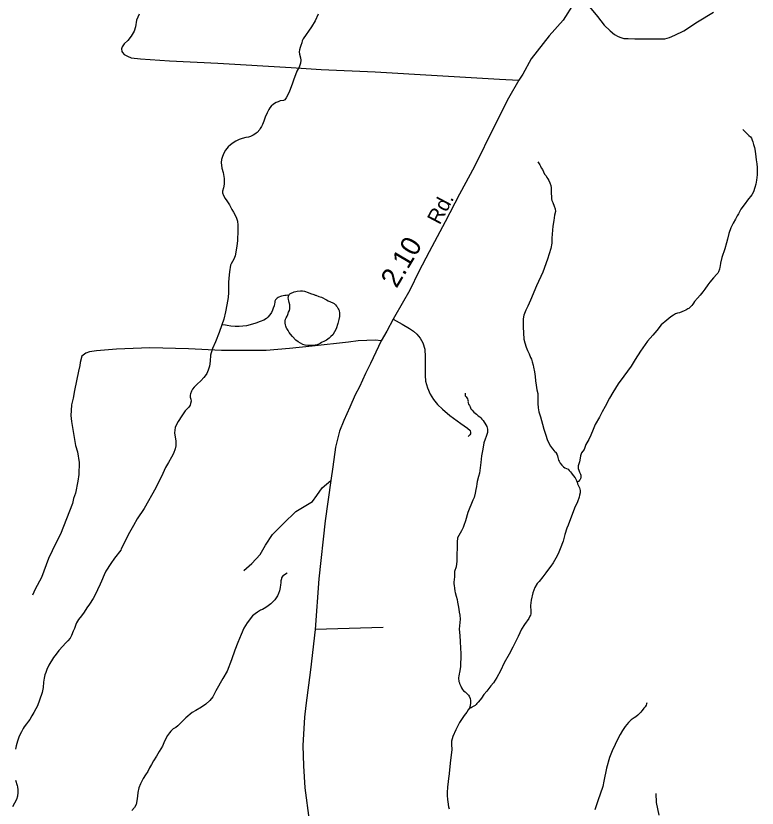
# Model space of a CAD drawing. Extents: x 2220236 to 2384410, y 720751 to 894131.
# Drawn here: x 2306111 to 2310786, y 870069 to 875066 of the extents above; entities that cross this region are included whole.
import ezdxf

# ---------------------------------------------------------------- set-up
doc = ezdxf.new("R2010")
doc.units = 0
doc.layers.add('Default', color=7, linetype='Continuous')

msp = doc.modelspace()

# ---------------------------------------------------------------- linework, layer by layer
at = {"layer": 'Default'}
msp.add_line((2308427.6, 871209.4), (2307997.8, 871194.8), dxfattribs=at)
for points in [[(2309631, 875147.7), (2309562.5, 875040.1), (2309474.4, 874939.7), (2309359.9, 874795.1), (2309308.7, 874698.2), (2309284.1, 874660.9), (2309218.1, 874547.4), (2309128.4, 874367.8), (2309003.1, 874115.4), (2308909.9, 873942.5), (2308818.5, 873766.3), (2308716.9, 873578.3), (2308653.4, 873454.6), (2308595.8, 873336), (2308548.4, 873253), (2308499.3, 873168.2), (2308491.2, 873153.3), (2308450.2, 873078.4), (2308414.7, 873017.4), (2308346.9, 872873.4), (2308316.4, 872810.7), (2308279.2, 872725.4), (2308251.7, 872677), (2308216.5, 872597.2), (2308179.3, 872514.2), (2308153, 872446.4), (2308126, 872346.5), (2308110.7, 872222.8), (2308098, 872134.7), (2308060.8, 871882.2), (2308021.8, 871514.6), (2307997.8, 871194.8), (2307968.7, 870940.5), (2307939, 870716.4), (2307931.9, 870642.2), (2307921.8, 870464.2), (2307925.2, 870336.2), (2307934.6, 870196.6), (2307960.8, 869990.8)], [(2309727.7, 875122.7), (2309778.5, 875061.7), (2309820.8, 875007.4), (2309859.8, 874971.9), (2309886.9, 874949.8), (2309908.9, 874936.3), (2309925.8, 874929.5), (2309944.4, 874924.4), (2309973.2, 874924.4), (2310015.5, 874921), (2310074.8, 874921), (2310130.7, 874921), (2310203.5, 874921), (2310234, 874929.5), (2310266.2, 874944.7), (2310323.7, 874971.9), (2310410.1, 875027.8), (2310510, 875090.5)], [(2306889.9, 875076), (2306872.9, 875038.8), (2306866.2, 874998.1), (2306857.7, 874969.3), (2306839.1, 874938.8), (2306817.1, 874910), (2306793.4, 874889.7), (2306781.5, 874871), (2306778.1, 874857.5), (2306779.8, 874842.2), (2306783.2, 874835.5), (2306795.1, 874823.6), (2306815.4, 874811.7), (2306839.1, 874801.6), (2306896.6, 874794.8), (2307079.5, 874782.9), (2307384.3, 874767.7), (2307848.3, 874740.6), (2308036.2, 874728.7), (2308376.6, 874713.5), (2308767.7, 874689.7), (2309160.5, 874666), (2309284.1, 874660.9)], [(2308017.7, 875077.5), (2307997.8, 875035.7), (2307976.2, 874997), (2307923.8, 874921.8), (2307917.7, 874909.3), (2307913.7, 874896), (2307907.8, 874879.3), (2307903.6, 874867.7), (2307899.7, 874852), (2307898.2, 874838.7), (2307899.6, 874824), (2307905.8, 874801.2), (2307907.7, 874787.5), (2307905.7, 874767.6), (2307897.7, 874743.4), (2307883.8, 874717.5), (2307861.7, 874661.5), (2307853.7, 874635.8), (2307843.7, 874607.6), (2307833.8, 874585.8), (2307815.6, 874549.8), (2307812.1, 874543.9), (2307806.8, 874537), (2307803.3, 874534.5), (2307799.7, 874533.5), (2307777.7, 874529.4), (2307765, 874524.7), (2307753.7, 874519.2), (2307735.5, 874508.7), (2307721.7, 874497.5), (2307712.6, 874485.6), (2307705.6, 874475.5), (2307695.7, 874455.4), (2307683.8, 874426.9), (2307674.2, 874402.7), (2307665.7, 874381.2), (2307659.6, 874369.3), (2307652.9, 874356), (2307648.8, 874350.1), (2307633.5, 874331.4), (2307626.6, 874325.4), (2307617.8, 874319.2), (2307608.1, 874313.2), (2307591, 874305.1), (2307577.5, 874301.1), (2307560.8, 874298.9), (2307539.4, 874293.2), (2307519.5, 874285.8), (2307499.5, 874275.9), (2307481.6, 874265.4), (2307464.5, 874252.3), (2307449.6, 874239.3), (2307433.6, 874219.8), (2307423.6, 874199.8), (2307413.7, 874179.6), (2307407.6, 874161.3), (2307405.6, 874141.6), (2307409.5, 874105.6), (2307417.6, 874077.3), (2307423.6, 874053.7), (2307425.6, 874039.8), (2307425.5, 874003.8), (2307421.6, 873981.4), (2307413.5, 873959.7), (2307413.5, 873949.1), (2307421.5, 873933.8), (2307431.5, 873915.4), (2307441.6, 873899.4), (2307457.6, 873873.6)], [(2310696, 874350.4), (2310709.8, 874334.6), (2310715.9, 874329), (2310721.9, 874324.3), (2310725.8, 874320.4), (2310733.9, 874312.5), (2310744, 874302.4), (2310749.9, 874294.4), (2310754, 874283), (2310758, 874272.5), (2310763.9, 874254.8), (2310769.9, 874236.8), (2310773.9, 874212.3), (2310777.9, 874176.5), (2310779.9, 874158.6), (2310783.9, 874132.3), (2310785.8, 874110.4), (2310785.9, 874089), (2310785.8, 874062.8), (2310781.9, 874030.6), (2310778, 874005), (2310771.8, 873984.2), (2310761.9, 873956.8), (2310751.8, 873936.7), (2310725.9, 873904.5), (2310710, 873882.4), (2310683.8, 873846.9), (2310667.8, 873816.6), (2310659.9, 873804.9), (2310649.7, 873784.7), (2310633.8, 873758.6), (2310619.8, 873730.2), (2310607.8, 873694.3), (2310597.9, 873658.7), (2310591.9, 873634.7), (2310581.8, 873596.6), (2310563.8, 873542.5), (2310555.7, 873506.9), (2310551.8, 873490.3), (2310549.8, 873480.3), (2310547.7, 873468.8), (2310542.1, 873452.1), (2310537.3, 873443.7), (2310531.8, 873436.1), (2310511.7, 873414.7), (2310487.8, 873386.7), (2310475.9, 873370.6), (2310455.8, 873342.8), (2310443.6, 873326.6), (2310427.1, 873305.4), (2310409.7, 873286.6), (2310391.8, 873264.7), (2310384.9, 873255.2), (2310379.6, 873248.6), (2310373.8, 873240.1), (2310367.6, 873233.3), (2310362.5, 873228.1), (2310354.1, 873221.1), (2310349.6, 873218.6), (2310341.8, 873214.2), (2310335.8, 873210.6), (2310325.7, 873206.2), (2310295.6, 873194.1), (2310283.8, 873190.4), (2310271.7, 873186.7), (2310257.6, 873178.8), (2310241.7, 873168.1), (2310215.7, 873146.6), (2310181.7, 873118.2), (2310153.7, 873082.5), (2310127.6, 873052), (2310093.7, 873014.4), (2310049.6, 872951.9), (2310017.6, 872898), (2309991.6, 872855.9), (2309945.5, 872794.2), (2309909.6, 872745.9), (2309875.5, 872690.3), (2309855.6, 872654.3), (2309827.5, 872602.3), (2309809.5, 872567.9), (2309791.6, 872536), (2309765.5, 872489.7), (2309751.5, 872456.3), (2309737.4, 872422.1), (2309723.6, 872394.6), (2309705.5, 872361.8), (2309695.5, 872331.8), (2309677.4, 872309.8), (2309671.5, 872292.2), (2309669.4, 872275.7), (2309665.5, 872254.3), (2309658.3, 872228.6), (2309657.3, 872219.6), (2309657.4, 872212.2), (2309660.5, 872201.5), (2309665.4, 872187.9)], [(2309403.4, 874146.3), (2309415.4, 874126.4), (2309419.6, 874118.4), (2309423.6, 874108.5), (2309431.5, 874096.7), (2309439.5, 874082.2), (2309445.4, 874068.4), (2309455.5, 874056.6), (2309459.5, 874047), (2309465.4, 874039), (2309471.5, 874026.9), (2309479.5, 874012.4), (2309485.6, 873996.2), (2309487.6, 873982.5), (2309487.5, 873958.7), (2309487.5, 873944.7), (2309489.6, 873928.4), (2309489.4, 873912.8), (2309491.5, 873902.2), (2309497.4, 873888.5), (2309505.5, 873866.6), (2309511.5, 873848.8), (2309513.5, 873832.5), (2309507.4, 873810.1), (2309503.4, 873776.3), (2309497.5, 873740.8), (2309491.4, 873664.1), (2309491.5, 873632.1), (2309485.5, 873598.3), (2309463.4, 873532.5), (2309435.4, 873450.2), (2309395.5, 873364.1), (2309357.4, 873272.3), (2309339.3, 873236.1), (2309327.4, 873210.2), (2309315.5, 873178.5), (2309311.4, 873156.4), (2309309.4, 873122.7), (2309309.4, 873102.1), (2309311.5, 873066.1), (2309315.3, 873026.1), (2309321.4, 873004.1), (2309329.4, 872976.4), (2309337.4, 872956.3), (2309347.5, 872934.6), (2309357.4, 872911.9), (2309363.5, 872900), (2309367.3, 872884.5), (2309373.4, 872862.6), (2309375.3, 872850.5), (2309381.5, 872821.9), (2309385.3, 872792.6), (2309387.5, 872763.9), (2309391.4, 872736.3), (2309397.4, 872708.5), (2309403.4, 872684.1), (2309403.3, 872670.1), (2309403.4, 872653.7), (2309403.5, 872621.7), (2309405.5, 872594), (2309409.3, 872567.9), (2309419.4, 872536.3), (2309431.3, 872490), (2309441.4, 872458.4), (2309451.5, 872428.4), (2309463.5, 872387.9), (2309483.4, 872351.9), (2309495.3, 872334.4), (2309505.4, 872322.4), (2309509.4, 872318.5), (2309517.5, 872312.3), (2309519.4, 872308.1), (2309525.5, 872297.8), (2309527.5, 872292.1), (2309529.4, 872279.9), (2309533.4, 872264.5), (2309537.5, 872258.1), (2309543.4, 872245.9), (2309553.4, 872232.5), (2309565.4, 872222.2), (2309573.4, 872216.1), (2309593.4, 872206.1), (2309601.4, 872198.3), (2309609.5, 872190.4), (2309615.4, 872182.4), (2309625.5, 872166.4), (2309637.5, 872152.1), (2309647.5, 872136.1), (2309650.4, 872125.6)], [(2307457.6, 873873.6), (2307473.6, 873845.7), (2307483.5, 873827.3), (2307495.6, 873805.6), (2307503.5, 873789.5), (2307509.6, 873771.7), (2307511.5, 873745.4), (2307511.6, 873713.4), (2307509.4, 873649.5), (2307505.5, 873613.1), (2307493.6, 873553.6), (2307485.5, 873531.1), (2307469.5, 873501.8), (2307465.4, 873493.4), (2307459.5, 873451.2), (2307453.6, 873411.7), (2307451.4, 873385.2), (2307451.5, 873349.2), (2307451.5, 873321.2), (2307449.4, 873289.1), (2307441.5, 873242.9), (2307433.5, 873199), (2307423.5, 873153.6), (2307410.8, 873117.8)], [(2307832, 873302.4), (2307835.7, 873309.1), (2307839.5, 873313.3), (2307851.7, 873319.6), (2307858.4, 873322.5), (2307865.7, 873325.2), (2307877.4, 873327.2), (2307885.5, 873329.2), (2307905.6, 873331.6), (2307919.6, 873331.4), (2307931.7, 873329.5), (2307953.7, 873321.4), (2307969.5, 873315.4), (2307989.6, 873309.6), (2307999.7, 873305.2), (2308002.6, 873303.6), (2308021.7, 873297.1), (2308037.7, 873291.2), (2308069.6, 873275.3), (2308079.7, 873269.1), (2308095.8, 873261.6), (2308109.6, 873255.5), (2308117.6, 873251.7), (2308123.8, 873247.1), (2308127.7, 873243.1), (2308133.7, 873235.1), (2308137.6, 873231.3), (2308143.7, 873219.1), (2308147.7, 873211.1), (2308149.6, 873207.2), (2308151.7, 873191.6), (2308151.7, 873171), (2308147.7, 873151.2), (2308141.6, 873125.6), (2308131.7, 873093.2), (2308121.7, 873073), (2308109.6, 873055.3), (2308097.7, 873043.4), (2308087.7, 873033.1), (2308069.6, 873021.6), (2308057.6, 873015.5), (2308039.6, 873005.8), (2308029.7, 872999.5), (2308011.6, 872991.4), (2307999.5, 872989.3), (2307981.5, 872987.8), (2307967.6, 872987.2), (2307951.6, 872987.3), (2307935.7, 872989.1), (2307921.5, 872993.5), (2307905.6, 873001.1), (2307891.6, 873009.5), (2307877.5, 873021.1), (2307855.6, 873043.2), (2307843.6, 873059.1), (2307835.5, 873069.4), (2307829.6, 873077.4), (2307827.6, 873081.5), (2307819.5, 873093.6), (2307817.6, 873097.5), (2307813.5, 873109.7), (2307811.6, 873116.9), (2307809.5, 873127.6), (2307809.7, 873129.2), (2307809.6, 873135), (2307809.5, 873143.2), (2307811.5, 873153.1), (2307815.6, 873161.4), (2307821.7, 873173.1), (2307825.7, 873183.3), (2307831.5, 873197.3), (2307837.5, 873207.4), (2307839.5, 873217.4), (2307839.6, 873229.6), (2307839.6, 873243.7), (2307835.6, 873259.1), (2307833.5, 873269.6), (2307831.6, 873276.9), (2307829.5, 873289.3), (2307829.9, 873294.1), (2307831.6, 873301.6), (2307832, 873302.4)], [(2307832, 873302.4), (2307823.5, 873303.6), (2307816.1, 873303.3), (2307807, 873302.9), (2307796, 873300.9), (2307786.7, 873298.1), (2307779.7, 873295.4), (2307769.6, 873291.6), (2307765.7, 873289), (2307759.3, 873285.4), (2307753.5, 873280.3), (2307749.5, 873275.2), (2307745.2, 873266.8), (2307743.5, 873259.3), (2307741.5, 873249.4), (2307739.6, 873237.2), (2307734.8, 873222.2), (2307729.6, 873209.5), (2307722.7, 873196.2), (2307713.5, 873181.1), (2307701, 873164.9), (2307691.5, 873157.1), (2307675.5, 873147.5), (2307651.5, 873137.5), (2307625.5, 873127.4), (2307589.5, 873117), (2307565.1, 873111.7), (2307543.6, 873109.3), (2307519.5, 873107.5), (2307493.5, 873107.2), (2307467.6, 873109.3), (2307443.4, 873113.4), (2307433.5, 873115.4), (2307413.4, 873116.9), (2307410.8, 873117.8)], [(2307410.8, 873117.8), (2307393.4, 873069.5), (2307369.4, 873009.3), (2307351.5, 872967.5), (2307343.2, 872941.8), (2307339.4, 872926.8), (2307337.3, 872889.1), (2307331.5, 872856.9), (2307323.3, 872831.1), (2307315.5, 872811), (2307305.4, 872795), (2307297.4, 872784.8), (2307277.5, 872763.6), (2307255.5, 872742.9), (2307235.4, 872724.9), (2307225.4, 872711.3), (2307219.3, 872698.8), (2307213.3, 872683), (2307210.9, 872673.1), (2307210.6, 872667.2), (2307211.4, 872661.5), (2307215.3, 872649.4), (2307216, 872637), (2307213.5, 872621.3), (2307209.5, 872611.4), (2307201.4, 872598.8), (2307179.4, 872574.9), (2307157.5, 872542.8), (2307135.3, 872507.5), (2307125.3, 872489.1), (2307115.5, 872468.9), (2307111.8, 872435.9), (2307119.4, 872383), (2307119.4, 872353.4), (2307115.4, 872335.2), (2307105.4, 872305.2), (2307093.3, 872283.3), (2307073.3, 872248.8), (2307055.2, 872216.9), (2307037.3, 872179.3), (2306993.2, 872088.9), (2306921.3, 871958.7), (2306877.2, 871892.9), (2306853.3, 871850.9), (2306819.3, 871792.8), (2306789.2, 871731), (2306775.3, 871705), (2306773.2, 871696.7)], [(2308491.2, 873153.3), (2308547.6, 873120.8), (2308593.3, 873093.7), (2308618.7, 873076.7), (2308640.7, 873058.1), (2308661, 873034.4), (2308678, 873003.9), (2308689.8, 872964.9), (2308693.2, 872915.8), (2308693.2, 872866.6), (2308693.2, 872798.9), (2308694.9, 872761.6), (2308706.7, 872720.9), (2308723.7, 872680.3), (2308745.7, 872646.4), (2308771.1, 872615.9), (2308801.6, 872585.4), (2308849, 872546.4), (2308916.7, 872495.6), (2308959, 872465.1), (2308976, 872451.5), (2308977.7, 872438), (2308977.7, 872429.5), (2308974.3, 872422.7), (2308964.1, 872412.6)], [(2308414.7, 873017.4), (2308379.1, 873020.8), (2308324.9, 873019.1), (2308269, 873015.7), (2308209.8, 873009), (2307979.5, 872981.9), (2307837.3, 872968.3), (2307689.9, 872956.4), (2307407.2, 872956.4), (2307200.6, 872966.6), (2306956.8, 872971.7), (2306746.8, 872964.9), (2306619.8, 872953.1), (2306575.8, 872948), (2306552.1, 872939.5), (2306526.7, 872919.2), (2306515.9, 872878.9), (2306514, 872860.8), (2306506.9, 872826.2), (2306480.1, 872704), (2306472.7, 872655.9), (2306463.2, 872613.9), (2306459.5, 872577.7), (2306457.8, 872545.8), (2306462.4, 872507.8), (2306488, 872356.2), (2306500.4, 872316.3), (2306511, 872248.5), (2306507.9, 872174.5), (2306502.3, 872130.5), (2306487.1, 872056.2), (2306475.5, 872022.1), (2306467.8, 871990), (2306392.1, 871797.4), (2306362.6, 871741), (2306317.7, 871644.5), (2306273, 871524.2), (2306233.9, 871449.8), (2306216.2, 871411.6)], [(2308945.3, 872686), (2308945.2, 872674.4), (2308945.4, 872670.4), (2308951.2, 872664), (2308959.2, 872650.3), (2308961.3, 872642.2), (2308963.3, 872636.5), (2308961.3, 872632.4), (2308963.3, 872628.3), (2308963.4, 872625.9), (2308965.3, 872617.8), (2308971.3, 872608.2), (2308975.2, 872600.2), (2308981.3, 872588), (2308989.1, 872578.5), (2308999.3, 872565.9), (2309015.3, 872554.2), (2309027.4, 872544.1), (2309037.3, 872536.3), (2309043.3, 872529.9), (2309049.3, 872522), (2309057.2, 872514.1), (2309065.2, 872504.6), (2309069.3, 872498.2), (2309075.4, 872486), (2309081.4, 872476.5), (2309085.2, 872460.2), (2309085.3, 872438), (2309077.2, 872412.3), (2309071.2, 872396.4), (2309063.3, 872374.1), (2309055.4, 872334.3), (2309047.2, 872290.4), (2309043.3, 872248.4), (2309035.2, 872181.6), (2309029.3, 872160), (2309019.3, 872130.2), (2309017.2, 872113.7), (2309015.2, 872098), (2309011.3, 872078), (2309007.2, 872055.8), (2309001.3, 872027.6), (2308993.4, 872011.7), (2308961.1, 871934.1), (2308947.3, 871881.9), (2308937.3, 871851.9), (2308931.2, 871840.2), (2308921.3, 871817.6), (2308897.3, 871774), (2308895.2, 871745.9), (2308893.2, 871712.2), (2308891.1, 871666.1), (2308891.3, 871627.7), (2308887.1, 871592.1), (2308877.2, 871562.3), (2308877.2, 871527.7), (2308873.2, 871493.9), (2308873.3, 871485.7), (2308873.2, 871484.1), (2308875.2, 871473.6), (2308877.1, 871455.5), (2308879.3, 871437.6), (2308881.2, 871429.4), (2308887.2, 871405.9), (2308893.2, 871385.7), (2308897.1, 871367.9), (2308901.1, 871348.2), (2308905.1, 871323.8), (2308907.3, 871305.8), (2308911.1, 871285.4), (2308913.2, 871260.1), (2308911.2, 871239.6), (2308907.1, 871197.6), (2308911.2, 871157.5), (2308913.2, 871118.2), (2308915.2, 871079.7), (2308917.1, 871041.9), (2308917.3, 871017.3), (2308915.2, 870982), (2308915.3, 870959.8), (2308909.2, 870923.6), (2308907.3, 870916.1), (2308905.2, 870902), (2308903.2, 870892.1), (2308903.2, 870883.9), (2308905.3, 870871.6), (2308905.1, 870867.6), (2308909.2, 870859.5), (2308909.2, 870855.3), (2308915.3, 870843.4), (2308917.1, 870837.7), (2308921.1, 870828), (2308927.1, 870817.7), (2308935.2, 870809.8), (2308945.2, 870802), (2308949.1, 870798), (2308957.3, 870790.1)], [(2309665.4, 872187.9), (2309671.5, 872175.7), (2309673.4, 872168.4), (2309673.1, 872156.2), (2309671.5, 872146.3), (2309669.5, 872141.2), (2309666.5, 872136.9), (2309659.4, 872130.2), (2309650.4, 872125.6)], [(2307549.4, 871568.8), (2307598.5, 871612.8), (2307651, 871668.7), (2307684.9, 871728), (2307728.9, 871795.8), (2307798.3, 871865.3), (2307876.2, 871939.8), (2307940.5, 871978.8), (2307981.2, 872004.2), (2308010, 872041.5), (2308043.8, 872088.9), (2308098, 872134.7)], [(2309650.4, 872125.6), (2309653.4, 872114.4), (2309659.5, 872102.2), (2309665.4, 872090.2), (2309668, 872081.3), (2309669.6, 872072.2), (2309669.7, 872064.8), (2309669.5, 872058.4), (2309666.7, 872043.5), (2309663.5, 872030.1), (2309653.5, 872000.3), (2309633.5, 871961.7), (2309619.5, 871921.7), (2309603.4, 871876), (2309593.5, 871854.2), (2309585.5, 871834.3), (2309573.5, 871794.4), (2309563.4, 871753.7), (2309543.4, 871703.7), (2309531.5, 871673.6), (2309517.4, 871646), (2309499.4, 871615.6), (2309485.4, 871596.3), (2309469.4, 871575.8), (2309453.3, 871553.9), (2309433.4, 871527.7), (2309411.3, 871499.6), (2309399.3, 871485.1), (2309384.3, 871460.9), (2309371.9, 871427.3), (2309361.2, 871380.3), (2309357.3, 871348.1), (2309357.3, 871334.1), (2309359.4, 871322), (2309359.3, 871309.6), (2309359.2, 871302.2), (2309358.4, 871293.9), (2309355.9, 871286.4), (2309353.3, 871279.7), (2309345.3, 871265.6), (2309319.3, 871227.5), (2309299.3, 871198.1), (2309279.3, 871152), (2309245.3, 871084.2), (2309221.3, 871039.8), (2309191.3, 870986), (2309167.2, 870935.8), (2309145.3, 870893.8), (2309123.2, 870860.1), (2309107.3, 870839.7), (2309081.2, 870807.6), (2309063.3, 870785.4), (2309047.2, 870761.8), (2309039.3, 870751.6), (2309027.2, 870737.9), (2309019.2, 870729.4), (2309013.2, 870723.6), (2309007.2, 870717.5), (2309003.2, 870714.1), (2308999.3, 870711.4), (2308995.2, 870709.6), (2308991.8, 870707.9), (2308989.1, 870706.2), (2308983.3, 870701.7), (2308980.7, 870700.8), (2308977.2, 870699.9), (2308974.6, 870699.8), (2308972.2, 870699.7)], [(2306773.2, 871696.7), (2306733.2, 871646.7), (2306709.2, 871612.9), (2306679, 871563.2), (2306669.2, 871540.6), (2306651.2, 871501.2), (2306643.2, 871481.3), (2306625.2, 871446.9), (2306611.1, 871415.2), (2306599.1, 871390.8), (2306575.1, 871354.7), (2306559.8, 871332.6), (2306541.2, 871304.8), (2306525.1, 871281.2), (2306507, 871259), (2306493.5, 871238.9), (2306489.1, 871227.1), (2306481.1, 871202.9), (2306473.1, 871184.6), (2306463.1, 871158.8), (2306453.1, 871141.2), (2306439.1, 871125), (2306425, 871108.8), (2306408.1, 871090.1), (2306383.2, 871063.7), (2306364.9, 871040.7), (2306349, 871018.6), (2306319, 870970.8), (2306307.1, 870943.1), (2306299.7, 870924.8), (2306295, 870910.6), (2306289.5, 870889.2), (2306285, 870862.8), (2306282.9, 870830.7), (2306276.8, 870799.2), (2306261, 870750.9), (2306246.8, 870715.1), (2306237.1, 870694.9), (2306225, 870673), (2306212.9, 870650.5), (2306199, 870628.5), (2306191, 870616.8), (2306178.3, 870601.5), (2306162.9, 870581), (2306156.9, 870571), (2306146.9, 870551), (2306132.9, 870522.4), (2306120.9, 870492.5), (2306113.1, 870462.6), (2306108.8, 870441.2)], [(2307821.4, 871551), (2307799.4, 871536.9), (2307795.9, 871533.6), (2307791.3, 871528.4), (2307787.4, 871520.8), (2307785.5, 871514.9), (2307783.3, 871503.4), (2307781.3, 871489.4), (2307779.4, 871477.1), (2307777.5, 871461.4), (2307773.4, 871439), (2307767.4, 871423.2), (2307761.5, 871407.3), (2307753.4, 871394.8), (2307743.5, 871382.8), (2307731.4, 871369.3), (2307719.5, 871357.2), (2307703.4, 871345.1), (2307687.4, 871335.4), (2307667.3, 871323), (2307654.7, 871316.9), (2307635.2, 871306.1), (2307619.4, 871294.8), (2307603.4, 871281), (2307569.4, 871237), (2307549.3, 871204.9), (2307531.3, 871164.8), (2307511.2, 871113.1), (2307491.4, 871064.7), (2307471.2, 871004.8), (2307443.4, 870933.1), (2307417.3, 870887), (2307373.2, 870808.8), (2307353.2, 870771.1), (2307335.3, 870749), (2307308.7, 870724.9), (2307281.2, 870706.5), (2307245.3, 870684.7), (2307223.2, 870672.9), (2307183.2, 870638.5), (2307155.1, 870611.1), (2307145.1, 870600.9), (2307133.2, 870589), (2307119.2, 870578.4), (2307103.2, 870568.8), (2307087.6, 870554.1), (2307079.2, 870543.2), (2307067.1, 870527.1), (2307049.1, 870491.1), (2307035.2, 870461), (2307015.2, 870426.5), (2306997.2, 870397.2), (2306979.2, 870366.8), (2306967.1, 870344.9), (2306955, 870323.2), (2306943.1, 870300.5), (2306929, 870278.5), (2306915.1, 870256.7), (2306897.1, 870223.2), (2306887.7, 870197.4), (2306881, 870166.7), (2306879.1, 870144.4), (2306875.1, 870114.7), (2306869.9, 870091.6), (2306859, 870073), (2306842.4, 870054.3)], [(2308957.3, 870790.1), (2308965.2, 870781.4), (2308969.2, 870775.8), (2308975.2, 870761.2), (2308979.2, 870747.6), (2308979.2, 870733.6), (2308977.2, 870713.9), (2308972.2, 870699.7)], [(2310089.6, 870733.9), (2310088.7, 870726.6), (2310085.4, 870719.1), (2310080, 870708.9), (2310074.5, 870703.1), (2310071.4, 870698.7), (2310067.4, 870693.8), (2310059.3, 870682.6), (2310053, 870675), (2310041.7, 870663.1), (2310033.6, 870655.4), (2310020.8, 870645.8), (2310009.5, 870638), (2309991.4, 870625.8), (2309974.7, 870609.5), (2309953.5, 870584), (2309937.5, 870559.6), (2309921.4, 870533.5), (2309903.4, 870497.4), (2309889.6, 870469.8), (2309871.5, 870431.2), (2309855.4, 870389.5), (2309835.4, 870321.5), (2309819.4, 870239.6), (2309813.4, 870205.7), (2309781.4, 870115.8), (2309763.4, 870057.6)], [(2308972.2, 870699.7), (2308964.4, 870688.7), (2308955, 870674.3), (2308939.3, 870653.1), (2308908.2, 870609.2), (2308885.1, 870564), (2308867.2, 870521.3), (2308861.7, 870505.7), (2308859.3, 870491.5), (2308859.2, 870463.5)], [(2308859.2, 870463.5), (2308861.1, 870445.6), (2308861.1, 870435.8), (2308853.2, 870371.5), (2308841.2, 870269.3), (2308839, 870257.6), (2308837.2, 870235.3), (2308833.1, 870203.2), (2308831.2, 870165.5), (2308831.2, 870151.5), (2308833.2, 870121.1), (2308835.2, 870111.4), (2308837, 870091.9), (2308839, 870077.2), (2308843.1, 870065.7)], [(2306108.9, 870244.9), (2306119, 870212.5), (2306120.8, 870202.8), (2306122.9, 870184.8), (2306122.8, 870168.4), (2306121, 870144.5), (2306114.9, 870122.9), (2306090.9, 870076.9)], [(2310168.6, 870024.1), (2310152, 870103.9), (2310148.7, 870160.4)]]:
    msp.add_lwpolyline(points, dxfattribs=at)

# ---------------------------------------------------------------- texts
for s, height, rotation, p in [('Rd.', 95, 62.0021, (2308784, 873743.5)), ('2.10', 125, 59.2566, (2308511.7, 873343.5))]:
    msp.add_text(s, height=height, rotation=rotation, dxfattribs=at).set_placement(p)

doc.saveas('drawing.dxf')
